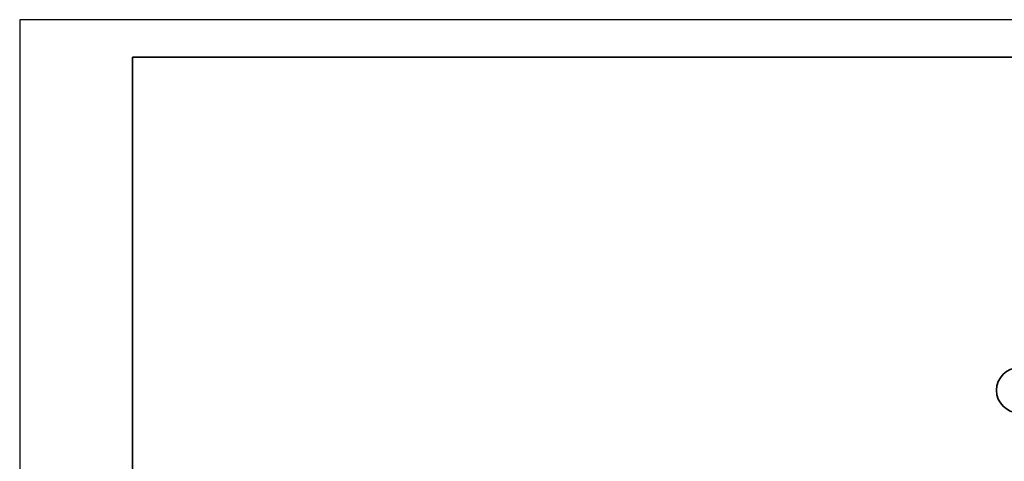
# Model space of a CAD drawing. Header units: millimetres. Extents: x -148444 to 51443, y -4810 to 453290.
# Tile 353 of 551: x -148444 to -135344, y 371791 to 377662. Entities that reach past the tile are written whole.
import ezdxf

# ---------------------------------------------------------------- set-up
doc = ezdxf.new("R2010")
doc.units = ezdxf.units.MM
doc.layers.add('CP_FRREF', color=251, linetype='Continuous', lineweight=35)
doc.layers.add('CP_LINENORM', color=253, linetype='Continuous')
doc.layers.add('Konstrukcja - Siatka mod', color=8, linetype='Continuous')

msp = doc.modelspace()

# ---------------------------------------------------------------- linework, layer by layer
at = {"layer": 'CP_FRREF'}
for p, q in [((-93944, 377162), (-146944, 377162)), ((-146944, 377162), (-146944, 348462))]:
    msp.add_line(p, q, dxfattribs=at)
at = {"layer": 'CP_LINENORM', "linetype": 'Continuous'}
for p, q in [((-93444, 377662), (-148444, 377662)), ((-148444, 377662), (-148444, 347962))]:
    msp.add_line(p, q, dxfattribs=at)
at = {"layer": 'Konstrukcja - Siatka mod', "color": 8, "linetype": 'Continuous', "lineweight": 35, "ltscale": 100}
msp.add_circle((-135148, 372735), 300, dxfattribs=at)

doc.saveas('drawing.dxf')
